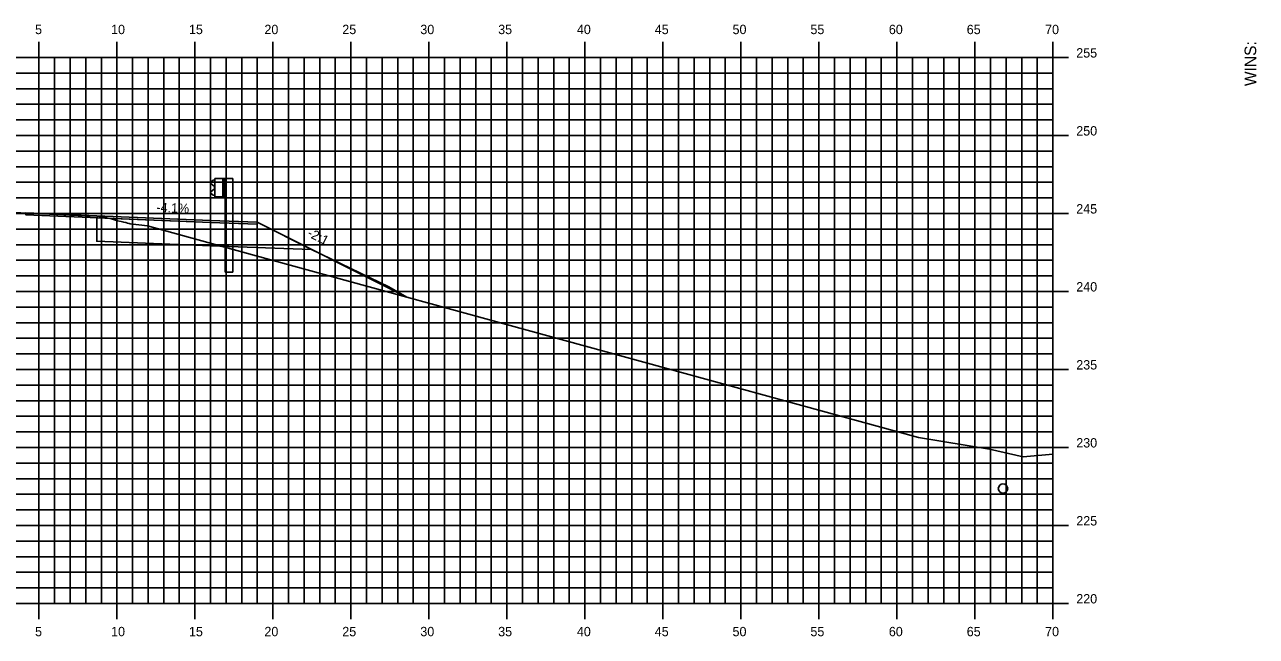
# Model space of a CAD drawing. Extents: x 1170543 to 1177585, y 609599 to 610623.
# Drawn here: x 1171739.3 to 1171818.3, y 610320.7 to 610359.9 of the extents above; entities that cross this region are included whole.
import ezdxf

# ---------------------------------------------------------------- set-up
doc = ezdxf.new("R2010")
doc.units = 0
for name, color, linetype in [('_Construction', 7, 'Continuous'), ('ANNOTATION', 7, 'Continuous'), ('BORDER', 7, 'Continuous'), ('D_Guardrail_Beam_Rt', 7, 'Continuous'), ('D_Roadway_Centerline', 7, 'Continuous'), ('D_Roadway_Edge_Shoulder', 7, 'Continuous'), ('D_Roadway_Edge_TW', 7, 'Continuous'), ('D_Roadway_SubGrade', 7, 'Continuous'), ('H_V ANNOTATION', 7, 'Continuous'), ('MAJOR', 7, 'Continuous'), ('MINOR', 7, 'Continuous'), ('S_Drainage_Invert', 7, 'Continuous'), ('S_Roadway_Centerline', 7, 'Continuous')]:
    doc.layers.add(name, color=color, linetype=linetype)

msp = doc.modelspace()

# ---------------------------------------------------------------- linework, layer by layer
at = {"layer": '_Construction'}
msp.add_line((1171754.247, 610347.238), (1171763.836, 610342.443), dxfattribs=at)
at = {"layer": 'D_Guardrail_Beam_Rt'}
for p, q in [((1171751.432, 610349.937), (1171751.288, 610349.837)), ((1171751.288, 610349.694), (1171751.484, 610349.558)), ((1171751.484, 610349.359), (1171751.288, 610349.223)), ((1171751.522, 610349.959), (1171751.448, 610349.944)), ((1171751.517, 610349.494), (1171751.517, 610349.424)), ((1171751.522, 610350.042), (1171752.209, 610350.042)), ((1171751.522, 610348.875), (1171751.522, 610350.042)), ((1171752.043, 610350.042), (1171752.043, 610348.875)), ((1171752.147, 610350.042), (1171752.147, 610348.875)), ((1171752.209, 610350.042), (1171752.68, 610350.042)), ((1171752.209, 610350.042), (1171752.209, 610348.875)), ((1171752.68, 610350.042), (1171752.68, 610344.042)), ((1171751.288, 610349.08), (1171751.432, 610348.98)), ((1171751.448, 610348.973), (1171751.522, 610348.959)), ((1171752.209, 610348.875), (1171751.522, 610348.875)), ((1171752.188, 610344.042), (1171752.188, 610348.875)), ((1171752.188, 610344.042), (1171752.68, 610344.042))]:
    msp.add_line(p, q, dxfattribs=at)
for centre, major_axis, start_param, end_param in [((1171751.339, 610349.766), (-0.0877, 0), 5.323254, 7.243116), ((1171751.456, 610349.903), (-0.0417, 0), 4.907132, 5.323254), ((1171751.438, 610349.494), (0.0789, 0), 0, 0.959931), ((1171751.438, 610349.424), (0.0789, 0), 5.323254, 6.283185), ((1171751.339, 610349.151), (-0.0877, 0), 5.323254, 7.243116), ((1171751.456, 610349.014), (-0.0417, 0), 0.959931, 1.376053)]:
    msp.add_ellipse(centre, major_axis=major_axis, ratio=0.995501, start_param=start_param, end_param=end_param, dxfattribs=at)
at = {"layer": 'D_Roadway_Centerline'}
msp.add_lwpolyline([(1171739.419, 610347.838), (1171739.419, 610347.838), (1171743.958, 610347.644), (1171747.604, 610347.5), (1171751.251, 610347.356), (1171754.247, 610347.238), (1171754.247, 610347.238), (1171754.247, 610347.238), (1171757.724, 610345.499), (1171762.693, 610343.098), (1171763.836, 610342.443)], dxfattribs=at)
at = {"layer": 'D_Roadway_Edge_Shoulder'}
msp.add_lwpolyline([(1171751.251, 610347.356), (1171751.251, 610347.231)], dxfattribs=at)
msp.add_lwpolyline([(1171751.251, 610347.356), (1171751.251, 610347.231)], dxfattribs=at)
at = {"layer": 'D_Roadway_Edge_TW'}
msp.add_lwpolyline([(1171739.419, 610347.838), (1171743.958, 610347.644), (1171751.251, 610347.356), (1171751.251, 610347.231), (1171739.419, 610347.713), (1171739.419, 610347.838)], dxfattribs=at)
msp.add_lwpolyline([(1171739.419, 610347.838), (1171743.958, 610347.644), (1171751.251, 610347.356), (1171751.251, 610347.231), (1171739.419, 610347.713), (1171739.419, 610347.838)], dxfattribs=at)
msp.add_lwpolyline([(1171739.419, 610347.838), (1171743.958, 610347.644), (1171751.251, 610347.356), (1171754.247, 610347.238), (1171754.247, 610347.113), (1171751.251, 610347.231), (1171739.419, 610347.713)], close=True, dxfattribs=at)
at = {"layer": 'D_Roadway_SubGrade'}
msp.add_lwpolyline([(1171751.251, 610347.356), (1171754.247, 610347.238), (1171757.724, 610345.499), (1171751.251, 610345.731), (1171743.958, 610346.019), (1171743.958, 610347.519), (1171751.251, 610347.231)], close=True, dxfattribs=at)
msp.add_lwpolyline([(1171751.251, 610347.356), (1171754.247, 610347.238), (1171757.724, 610345.499), (1171751.251, 610345.731), (1171743.958, 610346.019), (1171743.958, 610347.519), (1171751.251, 610347.231)], close=True, dxfattribs=at)
at = {"layer": 'MAJOR'}
for p, q in [((1171740.254, 610358.803), (1171740.254, 610357.801)), ((1171745.254, 610358.803), (1171745.254, 610357.801)), ((1171750.254, 610358.803), (1171750.254, 610357.801)), ((1171755.254, 610358.803), (1171755.254, 610357.801)), ((1171760.254, 610358.803), (1171760.254, 610357.801)), ((1171765.254, 610358.803), (1171765.254, 610357.801)), ((1171770.254, 610358.803), (1171770.254, 610357.801)), ((1171775.254, 610358.803), (1171775.254, 610357.801)), ((1171780.254, 610358.803), (1171780.254, 610357.801)), ((1171785.254, 610358.803), (1171785.254, 610357.801)), ((1171790.254, 610358.803), (1171790.254, 610357.801)), ((1171795.254, 610358.803), (1171795.254, 610357.801)), ((1171800.254, 610358.803), (1171800.254, 610357.801)), ((1171805.254, 610358.803), (1171805.254, 610357.801)), ((1171665.254, 610357.801), (1171805.254, 610357.801)), ((1171665.254, 610357.801), (1171805.254, 610357.801)), ((1171740.254, 610322.801), (1171740.254, 610357.801)), ((1171745.254, 610322.801), (1171745.254, 610357.801)), ((1171750.254, 610322.801), (1171750.254, 610357.801)), ((1171755.254, 610322.801), (1171755.254, 610357.801)), ((1171760.254, 610322.801), (1171760.254, 610357.801)), ((1171765.254, 610322.801), (1171765.254, 610357.801)), ((1171770.254, 610322.801), (1171770.254, 610357.801)), ((1171775.254, 610322.801), (1171775.254, 610357.801)), ((1171780.254, 610322.801), (1171780.254, 610357.801)), ((1171785.254, 610322.801), (1171785.254, 610357.801)), ((1171790.254, 610322.801), (1171790.254, 610357.801)), ((1171795.254, 610322.801), (1171795.254, 610357.801)), ((1171800.254, 610322.801), (1171800.254, 610357.801)), ((1171806.256, 610357.801), (1171804.252, 610357.801)), ((1171805.254, 610322.801), (1171805.254, 610357.801)), ((1171805.254, 610322.801), (1171805.254, 610357.801)), ((1171665.254, 610352.801), (1171805.254, 610352.801)), ((1171806.256, 610352.801), (1171804.252, 610352.801)), ((1171665.254, 610347.801), (1171805.254, 610347.801)), ((1171806.256, 610347.801), (1171804.252, 610347.801)), ((1171665.254, 610342.801), (1171805.254, 610342.801)), ((1171806.256, 610342.801), (1171804.252, 610342.801)), ((1171665.254, 610337.801), (1171805.254, 610337.801)), ((1171806.256, 610337.801), (1171804.252, 610337.801)), ((1171665.254, 610332.801), (1171805.254, 610332.801)), ((1171806.256, 610332.801), (1171804.252, 610332.801)), ((1171665.254, 610327.801), (1171805.254, 610327.801)), ((1171806.256, 610327.801), (1171804.252, 610327.801)), ((1171665.254, 610322.801), (1171805.254, 610322.801)), ((1171665.254, 610322.801), (1171805.254, 610322.801)), ((1171740.254, 610321.799), (1171740.254, 610322.801)), ((1171745.254, 610321.799), (1171745.254, 610322.801)), ((1171750.254, 610321.799), (1171750.254, 610322.801)), ((1171755.254, 610321.799), (1171755.254, 610322.801)), ((1171760.254, 610321.799), (1171760.254, 610322.801)), ((1171765.254, 610321.799), (1171765.254, 610322.801)), ((1171770.254, 610321.799), (1171770.254, 610322.801)), ((1171775.254, 610321.799), (1171775.254, 610322.801)), ((1171780.254, 610321.799), (1171780.254, 610322.801)), ((1171785.254, 610321.799), (1171785.254, 610322.801)), ((1171790.254, 610321.799), (1171790.254, 610322.801)), ((1171795.254, 610321.799), (1171795.254, 610322.801)), ((1171800.254, 610321.799), (1171800.254, 610322.801)), ((1171806.256, 610322.801), (1171804.252, 610322.801)), ((1171805.254, 610321.799), (1171805.254, 610322.801))]:
    msp.add_line(p, q, dxfattribs=at)
at = {"layer": 'MINOR'}
for p, q in [((1171741.254, 610322.801), (1171741.254, 610357.801)), ((1171742.254, 610322.801), (1171742.254, 610357.801)), ((1171743.254, 610322.801), (1171743.254, 610357.801)), ((1171744.254, 610322.801), (1171744.254, 610357.801)), ((1171746.254, 610322.801), (1171746.254, 610357.801)), ((1171747.254, 610322.801), (1171747.254, 610357.801)), ((1171748.254, 610322.801), (1171748.254, 610357.801)), ((1171749.254, 610322.801), (1171749.254, 610357.801)), ((1171751.254, 610322.801), (1171751.254, 610357.801)), ((1171752.254, 610322.801), (1171752.254, 610357.801)), ((1171753.254, 610322.801), (1171753.254, 610357.801)), ((1171754.254, 610322.801), (1171754.254, 610357.801)), ((1171756.254, 610322.801), (1171756.254, 610357.801)), ((1171757.254, 610322.801), (1171757.254, 610357.801)), ((1171758.254, 610322.801), (1171758.254, 610357.801)), ((1171759.254, 610322.801), (1171759.254, 610357.801)), ((1171761.254, 610322.801), (1171761.254, 610357.801)), ((1171762.254, 610322.801), (1171762.254, 610357.801)), ((1171763.254, 610322.801), (1171763.254, 610357.801)), ((1171764.254, 610322.801), (1171764.254, 610357.801)), ((1171766.254, 610322.801), (1171766.254, 610357.801)), ((1171767.254, 610322.801), (1171767.254, 610357.801)), ((1171768.254, 610322.801), (1171768.254, 610357.801)), ((1171769.254, 610322.801), (1171769.254, 610357.801)), ((1171771.254, 610322.801), (1171771.254, 610357.801)), ((1171772.254, 610322.801), (1171772.254, 610357.801)), ((1171773.254, 610322.801), (1171773.254, 610357.801)), ((1171774.254, 610322.801), (1171774.254, 610357.801)), ((1171776.254, 610322.801), (1171776.254, 610357.801)), ((1171777.254, 610322.801), (1171777.254, 610357.801)), ((1171778.254, 610322.801), (1171778.254, 610357.801)), ((1171779.254, 610322.801), (1171779.254, 610357.801)), ((1171781.254, 610322.801), (1171781.254, 610357.801)), ((1171782.254, 610322.801), (1171782.254, 610357.801)), ((1171783.254, 610322.801), (1171783.254, 610357.801)), ((1171784.254, 610322.801), (1171784.254, 610357.801)), ((1171786.254, 610322.801), (1171786.254, 610357.801)), ((1171787.254, 610322.801), (1171787.254, 610357.801)), ((1171788.254, 610322.801), (1171788.254, 610357.801)), ((1171789.254, 610322.801), (1171789.254, 610357.801)), ((1171791.254, 610322.801), (1171791.254, 610357.801)), ((1171792.254, 610322.801), (1171792.254, 610357.801)), ((1171793.254, 610322.801), (1171793.254, 610357.801)), ((1171794.254, 610322.801), (1171794.254, 610357.801)), ((1171796.254, 610322.801), (1171796.254, 610357.801)), ((1171797.254, 610322.801), (1171797.254, 610357.801)), ((1171798.254, 610322.801), (1171798.254, 610357.801)), ((1171799.254, 610322.801), (1171799.254, 610357.801)), ((1171801.254, 610322.801), (1171801.254, 610357.801)), ((1171802.254, 610322.801), (1171802.254, 610357.801)), ((1171803.254, 610322.801), (1171803.254, 610357.801)), ((1171804.254, 610322.801), (1171804.254, 610357.801)), ((1171665.254, 610356.801), (1171805.254, 610356.801)), ((1171805.254, 610356.801), (1171804.252, 610356.801)), ((1171665.254, 610355.801), (1171805.254, 610355.801)), ((1171805.254, 610355.801), (1171804.252, 610355.801)), ((1171665.254, 610354.801), (1171805.254, 610354.801)), ((1171805.254, 610354.801), (1171804.252, 610354.801)), ((1171665.254, 610353.801), (1171805.254, 610353.801)), ((1171805.254, 610353.801), (1171804.252, 610353.801)), ((1171665.254, 610351.801), (1171805.254, 610351.801)), ((1171805.254, 610351.801), (1171804.252, 610351.801)), ((1171665.254, 610350.801), (1171805.254, 610350.801)), ((1171805.254, 610350.801), (1171804.252, 610350.801)), ((1171665.254, 610349.801), (1171805.254, 610349.801)), ((1171805.254, 610349.801), (1171804.252, 610349.801)), ((1171665.254, 610348.801), (1171805.254, 610348.801)), ((1171805.254, 610348.801), (1171804.252, 610348.801)), ((1171665.254, 610346.801), (1171805.254, 610346.801)), ((1171805.254, 610346.801), (1171804.252, 610346.801)), ((1171665.254, 610345.801), (1171805.254, 610345.801)), ((1171805.254, 610345.801), (1171804.252, 610345.801)), ((1171665.254, 610344.801), (1171805.254, 610344.801)), ((1171805.254, 610344.801), (1171804.252, 610344.801)), ((1171665.254, 610343.801), (1171805.254, 610343.801)), ((1171805.254, 610343.801), (1171804.252, 610343.801)), ((1171665.254, 610341.801), (1171805.254, 610341.801)), ((1171805.254, 610341.801), (1171804.252, 610341.801)), ((1171665.254, 610340.801), (1171805.254, 610340.801)), ((1171805.254, 610340.801), (1171804.252, 610340.801)), ((1171665.254, 610339.801), (1171805.254, 610339.801)), ((1171805.254, 610339.801), (1171804.252, 610339.801)), ((1171665.254, 610338.801), (1171805.254, 610338.801)), ((1171805.254, 610338.801), (1171804.252, 610338.801)), ((1171665.254, 610336.801), (1171805.254, 610336.801)), ((1171805.254, 610336.801), (1171804.252, 610336.801)), ((1171665.254, 610335.801), (1171805.254, 610335.801)), ((1171805.254, 610335.801), (1171804.252, 610335.801)), ((1171665.254, 610334.801), (1171805.254, 610334.801)), ((1171805.254, 610334.801), (1171804.252, 610334.801)), ((1171665.254, 610333.801), (1171805.254, 610333.801)), ((1171805.254, 610333.801), (1171804.252, 610333.801)), ((1171665.254, 610331.801), (1171805.254, 610331.801)), ((1171805.254, 610331.801), (1171804.252, 610331.801)), ((1171665.254, 610330.801), (1171805.254, 610330.801)), ((1171805.254, 610330.801), (1171804.252, 610330.801)), ((1171665.254, 610329.801), (1171805.254, 610329.801)), ((1171805.254, 610329.801), (1171804.252, 610329.801)), ((1171665.254, 610328.801), (1171805.254, 610328.801)), ((1171805.254, 610328.801), (1171804.252, 610328.801)), ((1171665.254, 610326.801), (1171805.254, 610326.801)), ((1171805.254, 610326.801), (1171804.252, 610326.801)), ((1171665.254, 610325.801), (1171805.254, 610325.801)), ((1171805.254, 610325.801), (1171804.252, 610325.801)), ((1171665.254, 610324.801), (1171805.254, 610324.801)), ((1171805.254, 610324.801), (1171804.252, 610324.801)), ((1171665.254, 610323.801), (1171805.254, 610323.801)), ((1171805.254, 610323.801), (1171804.252, 610323.801))]:
    msp.add_line(p, q, dxfattribs=at)
at = {"layer": 'S_Drainage_Invert'}
msp.add_circle((1171802.057, 610330.169), 0.3, dxfattribs=at)
at = {"layer": 'S_Roadway_Centerline'}
msp.add_lwpolyline([(1171737.238, 610347.941), (1171743.216, 610347.658), (1171743.958, 610347.635), (1171744.524, 610347.555), (1171744.976, 610347.438), (1171745.288, 610347.329), (1171745.516, 610347.298), (1171745.691, 610347.243), (1171745.828, 610347.218), (1171745.94, 610347.189), (1171746.032, 610347.166), (1171746.109, 610347.15), (1171747.209, 610347.002), (1171753.944, 610345.155), (1171796.638, 610333.452), (1171801.184, 610332.7), (1171803.36, 610332.207), (1171805.254, 610332.373)], dxfattribs=at)

# ---------------------------------------------------------------- texts
at = {"layer": 'ANNOTATION'}
for s, rotation, p in [('-4.1%', 357.53997, (1171747.777, 610347.906)), ('-2:1', 333.52479, (1171757.41, 610346.362))]:
    msp.add_text(s, height=0.6, rotation=rotation, dxfattribs=at).set_placement(p)
at = {"layer": 'BORDER'}
msp.add_text('WINS:', height=0.7453, rotation=90, dxfattribs=at).set_placement((1171818.289, 610355.969))
at = {"layer": 'H_V ANNOTATION'}
for s, p in [('5', (1171740.005, 610359.301)), ('10', (1171744.879, 610359.301)), ('15', (1171749.871, 610359.301)), ('20', (1171754.708, 610359.301)), ('25', (1171759.7, 610359.301)), ('30', (1171764.703, 610359.301)), ('35', (1171769.695, 610359.301)), ('40', (1171774.74, 610359.301)), ('45', (1171779.732, 610359.301)), ('50', (1171784.719, 610359.301)), ('55', (1171789.711, 610359.301)), ('60', (1171794.74, 610359.301)), ('65', (1171799.732, 610359.301)), ('70', (1171804.756, 610359.301)), ('255', (1171806.754, 610357.801)), ('250', (1171806.754, 610352.801)), ('245', (1171806.754, 610347.801)), ('240', (1171806.754, 610342.801)), ('235', (1171806.754, 610337.801)), ('230', (1171806.754, 610332.801)), ('225', (1171806.754, 610327.801)), ('220', (1171806.754, 610322.801)), ('5', (1171740.005, 610320.701)), ('10', (1171744.879, 610320.701)), ('15', (1171749.871, 610320.701)), ('20', (1171754.708, 610320.701)), ('25', (1171759.7, 610320.701)), ('30', (1171764.703, 610320.701)), ('35', (1171769.695, 610320.701)), ('40', (1171774.74, 610320.701)), ('45', (1171779.732, 610320.701)), ('50', (1171784.719, 610320.701)), ('55', (1171789.711, 610320.701)), ('60', (1171794.74, 610320.701)), ('65', (1171799.732, 610320.701)), ('70', (1171804.756, 610320.701))]:
    msp.add_text(s, height=0.6, dxfattribs=at).set_placement(p)

doc.saveas('drawing.dxf')
